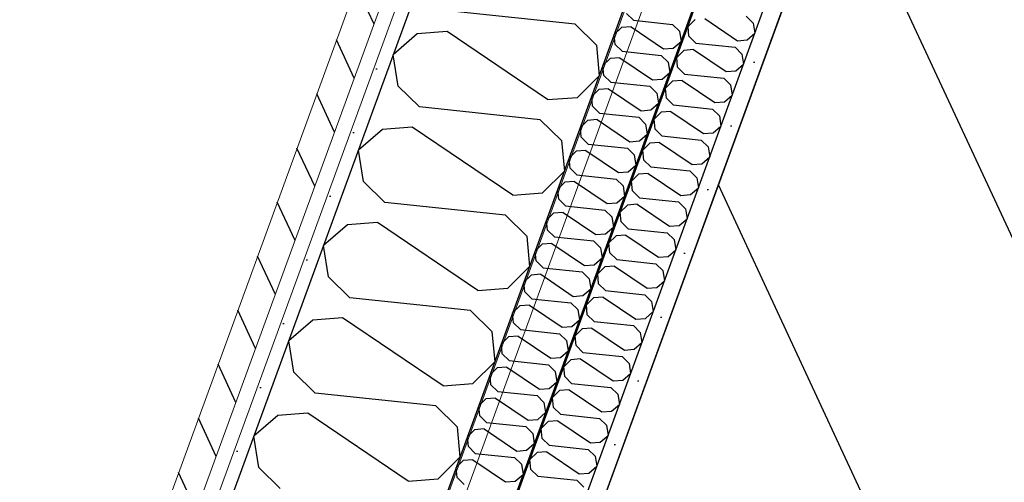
# Model space of a CAD drawing. Header units: millimetres. Extents: x 112481703 to 112588235, y 1264638581 to 1264713486.
# Tile 323 of 487: x 112574017 to 112574743, y 1264680447 to 1264680788. Entities that reach past the tile are written whole.
import ezdxf
from ezdxf.enums import TextEntityAlignment as Align

# ---------------------------------------------------------------- set-up
doc = ezdxf.new("R2010")
doc.units = ezdxf.units.MM
doc.header["$LTSCALE"] = 0.5
doc.header["$MEASUREMENT"] = 0
doc.linetypes.add('PLINE', pattern=[0])
for name, color, linetype, lineweight in [('235- Utvendig kledning og overflate', 7, 'Continuous', 0), ('236- Innvendig kledning og overflate', 7, 'Continuous', 0), ('262- Taktekking', 7, 'Continuous', 0)]:
    doc.layers.add(name, color=color, linetype=linetype, lineweight=lineweight)
for name, color, linetype in [('862- M___Nettoareal', 7, 'Continuous'), ('862- M___Nettoareal (1-100)', 7, 'Continuous'), ('862- M___Nettoareal(Polylinje)', 7, 'Continuous'), ('LA_farge_dekke_asfalt2', 7, 'Continuous'), ('Yttervegger.A225', 7, 'Continuous'), ('Yttervegger.A225 (Skravur)', 7, 'Continuous')]:
    doc.layers.add(name, color=color, linetype=linetype)
doc.styles.add('GENERATED_STYLE_1', font='arial.ttf')
pattern_1 = [(249.956, (112557650, 1264717795), (-81.357, 29.68231), [0, -50]), (249.956, (112557682.11, 1264717756.67), (-81.357, 29.68231), [0, -50])]

# ---------------------------------------------------------------- blocks, each defined once
blk = doc.blocks.new('Korridor_14_9', base_point=(112576467.69, 1264681824.89))
at = {"layer": '862- M___Nettoareal(Polylinje)', "linetype": 'PLINE', "flags": 128}
blk.add_lwpolyline([(112572601.77, 1264674908.62), (112573784.51, 1264674477.11), (112574626.15, 1264676783.97), (112575767.2, 1264676367.67), (112576177.67, 1264676217.91), (112577188.97, 1264678989.83), (112578571.29, 1264682778.66), (112579511.2, 1264685354.88), (112580089.16, 1264686939.02), (112578574.08, 1264687491.78), (112577945.57, 1264685769.06), (112576575.95, 1264686268.75), (112573384.41, 1264677520.97), (112565766.91, 1264680300.14), (112564833.5, 1264677741.73), (112566533.44, 1264677121.53), (112567763.15, 1264676672.88), (112567763.5, 1264676673.82), (112569134.12, 1264676173.76)], close=True, dxfattribs=at)
blk = doc.blocks.new('*X107', base_point=(112557650, 1264717795))
at = {"layer": 'Yttervegger.A225 (Skravur)', "linetype": 'PLINE'}
for p, q in [((112574426.3, 1264680784.39), (112574337.31, 1264680793.75)), ((112574331.91, 1264680778.98), (112574309.95, 1264680777.28)), ((112574406.03, 1264680728.83), (112574331.91, 1264680778.98)), ((112574426.3, 1264680784.39), (112574442.01, 1264680768.94)), ((112574309.95, 1264680777.28), (112574292.23, 1264680761.98)), ((112574442.01, 1264680768.94), (112574444.09, 1264680746.42)), ((112574295.94, 1264680738.86), (112574292.23, 1264680761.98)), ((112574428, 1264680730.53), (112574444.09, 1264680746.42)), ((112574311.65, 1264680723.42), (112574295.94, 1264680738.86)), ((112574406.03, 1264680728.83), (112574428, 1264680730.53)), ((112574400.64, 1264680714.05), (112574311.65, 1264680723.42)), ((112574400.64, 1264680714.05), (112574416.35, 1264680698.61)), ((112574284.29, 1264680706.94), (112574266.57, 1264680691.65)), ((112574306.25, 1264680708.64), (112574284.29, 1264680706.94)), ((112574380.37, 1264680658.5), (112574306.25, 1264680708.64)), ((112574416.35, 1264680698.61), (112574418.43, 1264680676.09)), ((112574270.28, 1264680668.53), (112574266.57, 1264680691.65)), ((112574402.34, 1264680660.2), (112574418.43, 1264680676.09)), ((112574285.99, 1264680653.09), (112574270.28, 1264680668.53)), ((112574380.37, 1264680658.5), (112574402.34, 1264680660.2)), ((112574374.98, 1264680643.72), (112574285.99, 1264680653.09)), ((112574374.98, 1264680643.72), (112574390.69, 1264680628.28)), ((112574258.63, 1264680636.61), (112574240.91, 1264680621.32)), ((112574280.59, 1264680638.31), (112574258.63, 1264680636.61)), ((112574354.71, 1264680588.17), (112574280.59, 1264680638.31)), ((112574390.69, 1264680628.28), (112574392.77, 1264680605.76)), ((112574244.62, 1264680598.2), (112574240.91, 1264680621.32)), ((112574376.68, 1264680589.86), (112574392.77, 1264680605.76)), ((112574260.33, 1264680582.76), (112574244.62, 1264680598.2)), ((112574354.71, 1264680588.17), (112574376.68, 1264680589.86)), ((112574349.32, 1264680573.39), (112574260.33, 1264680582.76)), ((112574254.93, 1264680567.98), (112574232.97, 1264680566.28)), ((112574329.05, 1264680517.83), (112574254.93, 1264680567.98)), ((112574349.32, 1264680573.39), (112574365.03, 1264680557.95)), ((112574232.97, 1264680566.28), (112574215.25, 1264680550.98)), ((112574365.03, 1264680557.95), (112574367.11, 1264680535.42)), ((112574218.96, 1264680527.86), (112574215.25, 1264680550.98)), ((112574351.01, 1264680519.53), (112574367.11, 1264680535.42)), ((112574234.67, 1264680512.42), (112574218.96, 1264680527.86)), ((112574329.05, 1264680517.83), (112574351.01, 1264680519.53)), ((112574323.66, 1264680503.06), (112574234.67, 1264680512.42)), ((112574323.66, 1264680503.06), (112574339.37, 1264680487.61)), ((112574207.31, 1264680495.95), (112574189.59, 1264680480.65)), ((112574229.27, 1264680497.65), (112574207.31, 1264680495.95)), ((112574303.39, 1264680447.5), (112574229.27, 1264680497.65)), ((112574339.37, 1264680487.61), (112574341.45, 1264680465.09)), ((112574193.3, 1264680457.53), (112574189.59, 1264680480.65)), ((112574325.35, 1264680449.2), (112574341.45, 1264680465.09)), ((112574209.01, 1264680442.09), (112574193.3, 1264680457.53)), ((112574303.39, 1264680447.5), (112574325.35, 1264680449.2))]:
    blk.add_line(p, q, dxfattribs=at)
blk = doc.blocks.new('*X568', base_point=(112557650, 1264717795))
at = {"layer": 'Yttervegger.A225 (Skravur)', "linetype": 'PLINE'}
for p, q in [((112574514.76, 1264680788), (112574509.54, 1264680782.85)), ((112574521.89, 1264680788.56), (112574545.93, 1264680772.29)), ((112574552.5, 1264680790.31), (112574557.59, 1264680785.3)), ((112574557.59, 1264680785.3), (112574558.8, 1264680777.8)), ((112574510.22, 1264680775.55), (112574509.54, 1264680782.85)), ((112574515.31, 1264680770.54), (112574510.22, 1264680775.55)), ((112574545.93, 1264680772.29), (112574553.05, 1264680772.84)), ((112574553.05, 1264680772.84), (112574558.8, 1264680777.8)), ((112574506.44, 1264680765.19), (112574501.22, 1264680760.04)), ((112574513.56, 1264680765.75), (112574506.44, 1264680765.19)), ((112574513.56, 1264680765.75), (112574537.6, 1264680749.48)), ((112574515.31, 1264680770.54), (112574544.18, 1264680767.5)), ((112574544.18, 1264680767.5), (112574549.27, 1264680762.49)), ((112574501.9, 1264680752.74), (112574501.22, 1264680760.04)), ((112574549.27, 1264680762.49), (112574550.47, 1264680754.99)), ((112574506.99, 1264680747.73), (112574501.9, 1264680752.74)), ((112574537.6, 1264680749.48), (112574544.73, 1264680750.03)), ((112574544.73, 1264680750.03), (112574550.47, 1264680754.99)), ((112574498.12, 1264680742.38), (112574492.9, 1264680737.23)), ((112574505.24, 1264680742.93), (112574498.12, 1264680742.38)), ((112574505.24, 1264680742.93), (112574529.28, 1264680726.67)), ((112574506.99, 1264680747.73), (112574535.85, 1264680744.69)), ((112574535.85, 1264680744.69), (112574540.95, 1264680739.68)), ((112574493.57, 1264680729.92), (112574492.9, 1264680737.23)), ((112574540.95, 1264680739.68), (112574542.15, 1264680732.18)), ((112574498.67, 1264680724.92), (112574493.57, 1264680729.92)), ((112574529.28, 1264680726.67), (112574536.4, 1264680727.22)), ((112574536.4, 1264680727.22), (112574542.15, 1264680732.18)), ((112574496.92, 1264680720.12), (112574489.8, 1264680719.57)), ((112574496.92, 1264680720.12), (112574520.96, 1264680703.86)), ((112574498.67, 1264680724.92), (112574527.53, 1264680721.88)), ((112574527.53, 1264680721.88), (112574532.63, 1264680716.87)), ((112574489.8, 1264680719.57), (112574484.58, 1264680714.42)), ((112574485.25, 1264680707.11), (112574484.58, 1264680714.42)), ((112574532.63, 1264680716.87), (112574533.83, 1264680709.37)), ((112574490.35, 1264680702.11), (112574485.25, 1264680707.11)), ((112574528.08, 1264680704.41), (112574533.83, 1264680709.37)), ((112574490.35, 1264680702.11), (112574519.21, 1264680699.07)), ((112574519.21, 1264680699.07), (112574524.3, 1264680694.06)), ((112574520.96, 1264680703.86), (112574528.08, 1264680704.41)), ((112574481.47, 1264680696.76), (112574476.25, 1264680691.61)), ((112574476.93, 1264680684.3), (112574476.25, 1264680691.61)), ((112574488.6, 1264680697.31), (112574481.47, 1264680696.76)), ((112574488.6, 1264680697.31), (112574512.64, 1264680681.05)), ((112574524.3, 1264680694.06), (112574525.51, 1264680686.56)), ((112574482.02, 1264680679.3), (112574476.93, 1264680684.3)), ((112574519.76, 1264680681.6), (112574525.51, 1264680686.56)), ((112574482.02, 1264680679.3), (112574510.89, 1264680676.26)), ((112574510.89, 1264680676.26), (112574515.98, 1264680671.25)), ((112574512.64, 1264680681.05), (112574519.76, 1264680681.6)), ((112574473.15, 1264680673.95), (112574467.93, 1264680668.8)), ((112574480.28, 1264680674.5), (112574473.15, 1264680673.95)), ((112574480.28, 1264680674.5), (112574504.31, 1264680658.24)), ((112574515.98, 1264680671.25), (112574517.19, 1264680663.75)), ((112574468.61, 1264680661.49), (112574467.93, 1264680668.8)), ((112574511.44, 1264680658.79), (112574517.19, 1264680663.75)), ((112574473.7, 1264680656.49), (112574468.61, 1264680661.49)), ((112574473.7, 1264680656.49), (112574502.57, 1264680653.45)), ((112574504.31, 1264680658.24), (112574511.44, 1264680658.79)), ((112574464.83, 1264680651.14), (112574459.61, 1264680645.99)), ((112574471.95, 1264680651.69), (112574464.83, 1264680651.14)), ((112574471.95, 1264680651.69), (112574495.99, 1264680635.43)), ((112574502.57, 1264680653.45), (112574507.66, 1264680648.44)), ((112574507.66, 1264680648.44), (112574508.86, 1264680640.94)), ((112574460.29, 1264680638.68), (112574459.61, 1264680645.99)), ((112574503.11, 1264680635.98), (112574508.86, 1264680640.94)), ((112574465.38, 1264680633.67), (112574460.29, 1264680638.68)), ((112574465.38, 1264680633.67), (112574494.24, 1264680630.64)), ((112574495.99, 1264680635.43), (112574503.11, 1264680635.98)), ((112574456.51, 1264680628.33), (112574451.29, 1264680623.18)), ((112574463.63, 1264680628.88), (112574456.51, 1264680628.33)), ((112574463.63, 1264680628.88), (112574487.67, 1264680612.62)), ((112574494.24, 1264680630.64), (112574499.34, 1264680625.63)), ((112574499.34, 1264680625.63), (112574500.54, 1264680618.13)), ((112574451.96, 1264680615.87), (112574451.29, 1264680623.18)), ((112574457.06, 1264680610.86), (112574451.96, 1264680615.87)), ((112574487.67, 1264680612.62), (112574494.79, 1264680613.17)), ((112574494.79, 1264680613.17), (112574500.54, 1264680618.13)), ((112574448.19, 1264680605.52), (112574442.97, 1264680600.37)), ((112574455.31, 1264680606.07), (112574448.19, 1264680605.52)), ((112574455.31, 1264680606.07), (112574479.35, 1264680589.81)), ((112574457.06, 1264680610.86), (112574485.92, 1264680607.83)), ((112574485.92, 1264680607.83), (112574491.02, 1264680602.82)), ((112574443.64, 1264680593.06), (112574442.97, 1264680600.37)), ((112574491.02, 1264680602.82), (112574492.22, 1264680595.32)), ((112574448.73, 1264680588.05), (112574443.64, 1264680593.06)), ((112574479.35, 1264680589.81), (112574486.47, 1264680590.36)), ((112574486.47, 1264680590.36), (112574492.22, 1264680595.32)), ((112574439.86, 1264680582.71), (112574434.64, 1264680577.56)), ((112574446.99, 1264680583.26), (112574439.86, 1264680582.71)), ((112574446.99, 1264680583.26), (112574471.03, 1264680567)), ((112574448.73, 1264680588.05), (112574477.6, 1264680585.02)), ((112574477.6, 1264680585.02), (112574482.69, 1264680580.01)), ((112574435.32, 1264680570.25), (112574434.64, 1264680577.56)), ((112574482.69, 1264680580.01), (112574483.9, 1264680572.51)), ((112574440.41, 1264680565.24), (112574435.32, 1264680570.25)), ((112574471.03, 1264680567), (112574478.15, 1264680567.55)), ((112574478.15, 1264680567.55), (112574483.9, 1264680572.51)), ((112574438.66, 1264680560.45), (112574431.54, 1264680559.9)), ((112574438.66, 1264680560.45), (112574462.7, 1264680544.19)), ((112574440.41, 1264680565.24), (112574469.28, 1264680562.21)), ((112574469.28, 1264680562.21), (112574474.37, 1264680557.2)), ((112574431.54, 1264680559.9), (112574426.32, 1264680554.75)), ((112574427, 1264680547.44), (112574426.32, 1264680554.75)), ((112574474.37, 1264680557.2), (112574475.57, 1264680549.7)), ((112574432.09, 1264680542.43), (112574427, 1264680547.44)), ((112574469.83, 1264680544.74), (112574475.57, 1264680549.7)), ((112574432.09, 1264680542.43), (112574460.95, 1264680539.39)), ((112574460.95, 1264680539.39), (112574466.05, 1264680534.39)), ((112574462.7, 1264680544.19), (112574469.83, 1264680544.74)), ((112574423.22, 1264680537.09), (112574418, 1264680531.93)), ((112574418.67, 1264680524.63), (112574418, 1264680531.93)), ((112574430.34, 1264680537.64), (112574423.22, 1264680537.09)), ((112574430.34, 1264680537.64), (112574454.38, 1264680521.38)), ((112574466.05, 1264680534.39), (112574467.25, 1264680526.89)), ((112574423.77, 1264680519.62), (112574418.67, 1264680524.63)), ((112574461.5, 1264680521.93), (112574467.25, 1264680526.89)), ((112574423.77, 1264680519.62), (112574452.63, 1264680516.58)), ((112574452.63, 1264680516.58), (112574457.73, 1264680511.58)), ((112574454.38, 1264680521.38), (112574461.5, 1264680521.93)), ((112574414.9, 1264680514.28), (112574409.68, 1264680509.12)), ((112574422.02, 1264680514.83), (112574414.9, 1264680514.28)), ((112574422.02, 1264680514.83), (112574446.06, 1264680498.57)), ((112574457.73, 1264680511.58), (112574458.93, 1264680504.08)), ((112574410.35, 1264680501.82), (112574409.68, 1264680509.12)), ((112574453.18, 1264680499.12), (112574458.93, 1264680504.08)), ((112574415.45, 1264680496.81), (112574410.35, 1264680501.82)), ((112574415.45, 1264680496.81), (112574444.31, 1264680493.77)), ((112574446.06, 1264680498.57), (112574453.18, 1264680499.12)), ((112574406.58, 1264680491.47), (112574401.35, 1264680486.31)), ((112574413.7, 1264680492.02), (112574406.58, 1264680491.47)), ((112574413.7, 1264680492.02), (112574437.74, 1264680475.76)), ((112574444.31, 1264680493.77), (112574449.4, 1264680488.77)), ((112574449.4, 1264680488.77), (112574450.61, 1264680481.27)), ((112574402.03, 1264680479.01), (112574401.35, 1264680486.31)), ((112574444.86, 1264680476.31), (112574450.61, 1264680481.27)), ((112574407.12, 1264680474), (112574402.03, 1264680479.01)), ((112574407.12, 1264680474), (112574435.99, 1264680470.96)), ((112574437.74, 1264680475.76), (112574444.86, 1264680476.31)), ((112574398.25, 1264680468.66), (112574393.03, 1264680463.5)), ((112574405.38, 1264680469.21), (112574398.25, 1264680468.66)), ((112574405.38, 1264680469.21), (112574429.41, 1264680452.94)), ((112574435.99, 1264680470.96), (112574441.08, 1264680465.95)), ((112574441.08, 1264680465.95), (112574442.29, 1264680458.46)), ((112574393.71, 1264680456.2), (112574393.03, 1264680463.5)), ((112574398.8, 1264680451.19), (112574393.71, 1264680456.2)), ((112574429.41, 1264680452.94), (112574436.54, 1264680453.5)), ((112574436.54, 1264680453.5), (112574442.29, 1264680458.46)), ((112574398.8, 1264680451.19), (112574427.67, 1264680448.15)), ((112574427.67, 1264680448.15), (112574432.76, 1264680443.14))]:
    blk.add_line(p, q, dxfattribs=at)
blk = doc.blocks.new('*X572', base_point=(112557650, 1264717795))
at = {"layer": 'Yttervegger.A225 (Skravur)', "linetype": 'PLINE'}
for p, q in [((112574469.28, 1264680787.33), (112574464.19, 1264680792.34)), ((112574469.28, 1264680787.33), (112574498.14, 1264680784.29)), ((112574460.41, 1264680781.99), (112574455.19, 1264680776.83)), ((112574467.53, 1264680782.54), (112574460.41, 1264680781.99)), ((112574467.53, 1264680782.54), (112574491.57, 1264680766.28)), ((112574498.14, 1264680784.29), (112574503.24, 1264680779.29)), ((112574503.24, 1264680779.29), (112574504.44, 1264680771.79)), ((112574455.86, 1264680769.53), (112574455.19, 1264680776.83)), ((112574498.69, 1264680766.83), (112574504.44, 1264680771.79)), ((112574460.96, 1264680764.52), (112574455.86, 1264680769.53)), ((112574460.96, 1264680764.52), (112574489.82, 1264680761.48)), ((112574491.57, 1264680766.28), (112574498.69, 1264680766.83)), ((112574452.09, 1264680759.18), (112574446.87, 1264680754.02)), ((112574459.21, 1264680759.73), (112574452.09, 1264680759.18)), ((112574459.21, 1264680759.73), (112574483.25, 1264680743.47)), ((112574489.82, 1264680761.48), (112574494.92, 1264680756.48)), ((112574494.92, 1264680756.48), (112574496.12, 1264680748.98)), ((112574447.54, 1264680746.72), (112574446.87, 1264680754.02)), ((112574490.37, 1264680744.02), (112574496.12, 1264680748.98)), ((112574452.64, 1264680741.71), (112574447.54, 1264680746.72)), ((112574452.64, 1264680741.71), (112574481.5, 1264680738.67)), ((112574483.25, 1264680743.47), (112574490.37, 1264680744.02)), ((112574443.77, 1264680736.37), (112574438.54, 1264680731.21)), ((112574450.89, 1264680736.92), (112574443.77, 1264680736.37)), ((112574450.89, 1264680736.92), (112574474.93, 1264680720.66)), ((112574481.5, 1264680738.67), (112574486.59, 1264680733.66)), ((112574439.22, 1264680723.91), (112574438.54, 1264680731.21)), ((112574486.59, 1264680733.66), (112574487.8, 1264680726.17)), ((112574444.31, 1264680718.9), (112574439.22, 1264680723.91)), ((112574474.93, 1264680720.66), (112574482.05, 1264680721.21)), ((112574482.05, 1264680721.21), (112574487.8, 1264680726.17)), ((112574435.44, 1264680713.56), (112574430.22, 1264680708.4)), ((112574442.57, 1264680714.11), (112574435.44, 1264680713.56)), ((112574442.57, 1264680714.11), (112574466.6, 1264680697.84)), ((112574444.31, 1264680718.9), (112574473.18, 1264680715.86)), ((112574473.18, 1264680715.86), (112574478.27, 1264680710.85)), ((112574430.9, 1264680701.1), (112574430.22, 1264680708.4)), ((112574478.27, 1264680710.85), (112574479.48, 1264680703.36)), ((112574435.99, 1264680696.09), (112574430.9, 1264680701.1)), ((112574466.6, 1264680697.84), (112574473.73, 1264680698.4)), ((112574473.73, 1264680698.4), (112574479.48, 1264680703.36)), ((112574434.24, 1264680691.3), (112574427.12, 1264680690.75)), ((112574434.24, 1264680691.3), (112574458.28, 1264680675.03)), ((112574435.99, 1264680696.09), (112574464.86, 1264680693.05)), ((112574464.86, 1264680693.05), (112574469.95, 1264680688.04)), ((112574427.12, 1264680690.75), (112574421.9, 1264680685.59)), ((112574422.58, 1264680678.29), (112574421.9, 1264680685.59)), ((112574469.95, 1264680688.04), (112574471.15, 1264680680.55)), ((112574427.67, 1264680673.28), (112574422.58, 1264680678.29)), ((112574465.4, 1264680675.59), (112574471.15, 1264680680.55)), ((112574427.67, 1264680673.28), (112574456.53, 1264680670.24)), ((112574456.53, 1264680670.24), (112574461.63, 1264680665.23)), ((112574458.28, 1264680675.03), (112574465.4, 1264680675.59)), ((112574418.8, 1264680667.94), (112574413.58, 1264680662.78)), ((112574414.25, 1264680655.48), (112574413.58, 1264680662.78)), ((112574425.92, 1264680668.49), (112574418.8, 1264680667.94)), ((112574425.92, 1264680668.49), (112574449.96, 1264680652.22)), ((112574461.63, 1264680665.23), (112574462.83, 1264680657.74)), ((112574419.35, 1264680650.47), (112574414.25, 1264680655.48)), ((112574457.08, 1264680652.77), (112574462.83, 1264680657.74)), ((112574419.35, 1264680650.47), (112574448.21, 1264680647.43)), ((112574448.21, 1264680647.43), (112574453.31, 1264680642.42)), ((112574449.96, 1264680652.22), (112574457.08, 1264680652.77)), ((112574410.48, 1264680645.13), (112574405.26, 1264680639.97)), ((112574405.93, 1264680632.67), (112574405.26, 1264680639.97)), ((112574417.6, 1264680645.68), (112574410.48, 1264680645.13)), ((112574417.6, 1264680645.68), (112574441.64, 1264680629.41)), ((112574453.31, 1264680642.42), (112574454.51, 1264680634.93)), ((112574448.76, 1264680629.96), (112574454.51, 1264680634.93)), ((112574411.03, 1264680627.66), (112574405.93, 1264680632.67)), ((112574411.03, 1264680627.66), (112574439.89, 1264680624.62)), ((112574441.64, 1264680629.41), (112574448.76, 1264680629.96)), ((112574402.15, 1264680622.31), (112574396.93, 1264680617.16)), ((112574409.28, 1264680622.87), (112574402.15, 1264680622.31)), ((112574409.28, 1264680622.87), (112574433.32, 1264680606.6)), ((112574439.89, 1264680624.62), (112574444.98, 1264680619.61)), ((112574444.98, 1264680619.61), (112574446.19, 1264680612.11)), ((112574397.61, 1264680609.86), (112574396.93, 1264680617.16)), ((112574440.44, 1264680607.15), (112574446.19, 1264680612.11)), ((112574402.7, 1264680604.85), (112574397.61, 1264680609.86)), ((112574402.7, 1264680604.85), (112574431.57, 1264680601.81)), ((112574433.32, 1264680606.6), (112574440.44, 1264680607.15)), ((112574393.83, 1264680599.5), (112574388.61, 1264680594.35)), ((112574400.95, 1264680600.06), (112574393.83, 1264680599.5)), ((112574400.95, 1264680600.06), (112574424.99, 1264680583.79)), ((112574431.57, 1264680601.81), (112574436.66, 1264680596.8)), ((112574436.66, 1264680596.8), (112574437.86, 1264680589.3)), ((112574389.29, 1264680587.05), (112574388.61, 1264680594.35)), ((112574432.12, 1264680584.34), (112574437.86, 1264680589.3)), ((112574394.38, 1264680582.04), (112574389.29, 1264680587.05)), ((112574394.38, 1264680582.04), (112574423.24, 1264680579)), ((112574424.99, 1264680583.79), (112574432.12, 1264680584.34)), ((112574385.51, 1264680576.69), (112574380.29, 1264680571.54)), ((112574392.63, 1264680577.24), (112574385.51, 1264680576.69)), ((112574392.63, 1264680577.24), (112574416.67, 1264680560.98)), ((112574423.24, 1264680579), (112574428.34, 1264680573.99)), ((112574380.96, 1264680564.23), (112574380.29, 1264680571.54)), ((112574428.34, 1264680573.99), (112574429.54, 1264680566.49)), ((112574386.06, 1264680559.23), (112574380.96, 1264680564.23)), ((112574416.67, 1264680560.98), (112574423.79, 1264680561.53)), ((112574423.79, 1264680561.53), (112574429.54, 1264680566.49)), ((112574377.19, 1264680553.88), (112574371.97, 1264680548.73)), ((112574384.31, 1264680554.43), (112574377.19, 1264680553.88)), ((112574384.31, 1264680554.43), (112574408.35, 1264680538.17)), ((112574386.06, 1264680559.23), (112574414.92, 1264680556.19)), ((112574414.92, 1264680556.19), (112574420.02, 1264680551.18)), ((112574372.64, 1264680541.42), (112574371.97, 1264680548.73)), ((112574420.02, 1264680551.18), (112574421.22, 1264680543.68)), ((112574377.74, 1264680536.42), (112574372.64, 1264680541.42)), ((112574408.35, 1264680538.17), (112574415.47, 1264680538.72)), ((112574415.47, 1264680538.72), (112574421.22, 1264680543.68)), ((112574375.99, 1264680531.62), (112574368.87, 1264680531.07)), ((112574375.99, 1264680531.62), (112574400.03, 1264680515.36)), ((112574377.74, 1264680536.42), (112574406.6, 1264680533.38)), ((112574406.6, 1264680533.38), (112574411.69, 1264680528.37)), ((112574368.87, 1264680531.07), (112574363.64, 1264680525.92)), ((112574364.32, 1264680518.61), (112574363.64, 1264680525.92)), ((112574411.69, 1264680528.37), (112574412.9, 1264680520.87)), ((112574369.41, 1264680513.61), (112574364.32, 1264680518.61)), ((112574407.15, 1264680515.91), (112574412.9, 1264680520.87)), ((112574369.41, 1264680513.61), (112574398.28, 1264680510.57)), ((112574398.28, 1264680510.57), (112574403.37, 1264680505.56)), ((112574400.03, 1264680515.36), (112574407.15, 1264680515.91)), ((112574360.54, 1264680508.26), (112574355.32, 1264680503.11)), ((112574356, 1264680495.8), (112574355.32, 1264680503.11)), ((112574367.67, 1264680508.81), (112574360.54, 1264680508.26)), ((112574367.67, 1264680508.81), (112574391.7, 1264680492.55)), ((112574403.37, 1264680505.56), (112574404.58, 1264680498.06)), ((112574361.09, 1264680490.79), (112574356, 1264680495.8)), ((112574398.83, 1264680493.1), (112574404.58, 1264680498.06)), ((112574361.09, 1264680490.79), (112574389.96, 1264680487.76)), ((112574389.96, 1264680487.76), (112574395.05, 1264680482.75)), ((112574391.7, 1264680492.55), (112574398.83, 1264680493.1)), ((112574352.22, 1264680485.45), (112574347, 1264680480.3)), ((112574359.34, 1264680486), (112574352.22, 1264680485.45)), ((112574359.34, 1264680486), (112574383.38, 1264680469.74)), ((112574395.05, 1264680482.75), (112574396.25, 1264680475.25)), ((112574347.68, 1264680472.99), (112574347, 1264680480.3)), ((112574390.5, 1264680470.29), (112574396.25, 1264680475.25)), ((112574352.77, 1264680467.98), (112574347.68, 1264680472.99)), ((112574352.77, 1264680467.98), (112574381.63, 1264680464.95)), ((112574383.38, 1264680469.74), (112574390.5, 1264680470.29)), ((112574343.9, 1264680462.64), (112574338.68, 1264680457.49)), ((112574351.02, 1264680463.19), (112574343.9, 1264680462.64)), ((112574351.02, 1264680463.19), (112574375.06, 1264680446.93)), ((112574381.63, 1264680464.95), (112574386.73, 1264680459.94)), ((112574386.73, 1264680459.94), (112574387.93, 1264680452.44)), ((112574339.35, 1264680450.18), (112574338.68, 1264680457.49)), ((112574382.18, 1264680447.48), (112574387.93, 1264680452.44)), ((112574344.45, 1264680445.17), (112574339.35, 1264680450.18)), ((112574375.06, 1264680446.93), (112574382.18, 1264680447.48))]:
    blk.add_line(p, q, dxfattribs=at)
blk = doc.blocks.new('Label_66', base_point=(112575977.64, 1264679797.96))
at = {"layer": '862- M___Nettoareal (1-100)', "char_height": 200, "attachment_point": 1, "rotation": 249.95599, "style": 'GENERATED_STYLE_1'}
for s, insert in [('\\A1;{\\pql;\\pt0,241000;\\fArial|b0|i0|c0|p0;\\W1.000000;57,9\\fArial|b0|i0|c0|p0;\\W1.000000;\\A1{\\H.66x;\\S^  ;}\\fArial|b0|i0|c0|p0;\\W1.000000; m\\fArial|b0|i0|c0|p0;\\W1.000000;\\A1{\\H.66x;\\S2^  ;}\\fArial|b0|i0|c0|p0;\\W1.000000;\\fArial|b0|i0|c0|p0;\\W1.000000;\\fArial|b0|i0|c0|p0;\\W1.000000;\\fArial|b0|i0|c0|p0;\\W1.000000;\\fArial|b0|i0|c0|p0;\\W1.000000;\\fArial|b0|i0|c0|p0;\\W1.000000;\\fArial|b0|i0|c0|p0;\\W1.000000;\\A1{\\H.66x;\\S^  ;}\\fArial|b0|i0|c0|p0;\\W1.000000;\\fArial|b0|i0|c0|p0;\\W1.000000;\\A1{\\H.66x;\\S^  ;}\\fArial|b0|i0|c0|p0;\\W1.000000;\\fArial|b0|i0|c0|p0;\\W1.000000;\\fArial|b0|i0|c0|p0;\\W1.000000;\\fArial|b0|i0|c0|p0;\\W1.000000;\\fArial|b0|i0|c0|p0;\\W1.000000;\\fArial|b0|i0|c0|p0;\\W1.000000;\\fArial|b0|i0|c0|p0;\\W1.000000;\\A1{\\H.66x;\\S^  ;}\\fArial|b0|i0|c0|p0;\\W1.000000;\\fArial|b0|i0|c0|p0;\\W1.000000;\\A1{\\H.66x;\\S^  ;}\\fArial|b0|i0|c0|p0;\\W1.000000;\\fArial|b0|i0|c0|p0;\\W1.000000;\\fArial|b0|i0|c0|p0;\\W1.000000;\\fArial|b0|i0|c0|p0;\\W1.000000;\\fArial|b0|i0|c0|p0;\\W1.000000;\\fArial|b0|i0|c0|p0;\\W1.000000;\\fArial|b0|i0|c0|p0;\\W1.000000;\\A1{\\H.66x;\\S^  ;}\\fArial|b0|i0|c0|p0;\\W1.000000;\\fArial|b0|i0|c0|p0;\\W1.000000;\\A1{\\H.66x;\\S^  ;}\\fArial|b0|i0|c0|p0;\\W1.000000;\\fArial|b0|i0|c0|p0;\\W1.000000;\\fArial|b0|i0|c0|p0;\\W1.000000;\\fArial|b0|i0|c0|p0;\\W1.000000;\\fArial|b0|i0|c0|p0;\\W1.000000;\\fArial|b0|i0|c0|p0;\\W1.000000;\\fArial|b0|i0|c0|p0;\\W1.000000;\\A1{\\H.66x;\\S^  ;}\\fArial|b0|i0|c0|p0;\\W1.000000;\\fArial|b0|i0|c0|p0;\\W1.000000;\\A1{\\H.66x;\\S^  ;}\\fArial|b0|i0|c0|p0;\\W1.000000;\\fArial|b0|i0|c0|p0;\\W1.000000;\\fArial|b0|i0|c0|p0;\\W1.000000;\\fArial|b0|i0|c0|p0;\\W1.000000;\\fArial|b0|i0|c0|p0;\\W1.000000;\\fArial|b0|i0|c0|p0;\\W1.000000;\\fArial|b0|i0|c0|p0;\\W1.000000;\\fArial|b0|i0|c0|p0;\\W1.000000;}', (112575948.14, 1264680317.3)), ('\\A1;{\\pql;\\pt0,241000;\\fArial|b0|i0|c0|p0;\\W1.000000;Korridor\\fArial|b0|i0|c0|p0;\\W1.000000;\\A1{\\H.66x;\\S^  ;}\\fArial|b0|i0|c0|p0;\\W1.000000;\\fArial|b0|i0|c0|p0;\\W1.000000;\\A1{\\H.66x;\\S^  ;}\\fArial|b0|i0|c0|p0;\\W1.000000;\\fArial|b0|i0|c0|p0;\\W1.000000;\\fArial|b0|i0|c0|p0;\\W1.000000;\\fArial|b0|i0|c0|p0;\\W1.000000;\\fArial|b0|i0|c0|p0;\\W1.000000;\\fArial|b0|i0|c0|p0;\\W1.000000;\\fArial|b0|i0|c0|p0;\\W1.000000;\\A1{\\H.66x;\\S^  ;}\\fArial|b0|i0|c0|p0;\\W1.000000;\\fArial|b0|i0|c0|p0;\\W1.000000;\\A1{\\H.66x;\\S^  ;}\\fArial|b0|i0|c0|p0;\\W1.000000;\\fArial|b0|i0|c0|p0;\\W1.000000;\\fArial|b0|i0|c0|p0;\\W1.000000;\\fArial|b0|i0|c0|p0;\\W1.000000;\\fArial|b0|i0|c0|p0;\\W1.000000;\\fArial|b0|i0|c0|p0;\\W1.000000;\\fArial|b0|i0|c0|p0;\\W1.000000;\\A1{\\H.66x;\\S^  ;}\\fArial|b0|i0|c0|p0;\\W1.000000;\\fArial|b0|i0|c0|p0;\\W1.000000;\\A1{\\H.66x;\\S^  ;}\\fArial|b0|i0|c0|p0;\\W1.000000;\\fArial|b0|i0|c0|p0;\\W1.000000;\\fArial|b0|i0|c0|p0;\\W1.000000;\\fArial|b0|i0|c0|p0;\\W1.000000;\\fArial|b0|i0|c0|p0;\\W1.000000;\\fArial|b0|i0|c0|p0;\\W1.000000;\\fArial|b0|i0|c0|p0;\\W1.000000;\\A1{\\H.66x;\\S^  ;}\\fArial|b0|i0|c0|p0;\\W1.000000;\\fArial|b0|i0|c0|p0;\\W1.000000;\\A1{\\H.66x;\\S^  ;}\\fArial|b0|i0|c0|p0;\\W1.000000;\\fArial|b0|i0|c0|p0;\\W1.000000;\\fArial|b0|i0|c0|p0;\\W1.000000;\\fArial|b0|i0|c0|p0;\\W1.000000;\\fArial|b0|i0|c0|p0;\\W1.000000;\\fArial|b0|i0|c0|p0;\\W1.000000;\\fArial|b0|i0|c0|p0;\\W1.000000;\\A1{\\H.66x;\\S^  ;}\\fArial|b0|i0|c0|p0;\\W1.000000;\\fArial|b0|i0|c0|p0;\\W1.000000;\\A1{\\H.66x;\\S^  ;}\\fArial|b0|i0|c0|p0;\\W1.000000;\\fArial|b0|i0|c0|p0;\\W1.000000;\\fArial|b0|i0|c0|p0;\\W1.000000;\\fArial|b0|i0|c0|p0;\\W1.000000;\\fArial|b0|i0|c0|p0;\\W1.000000;\\fArial|b0|i0|c0|p0;\\W1.000000;\\fArial|b0|i0|c0|p0;\\W1.000000;\\fArial|b0|i0|c0|p0;\\W1.000000;}', (112576246.07, 1264680208.6)), ('\\A1;{\\pql;\\pt0,241000;\\fArial|b0|i0|c0|p0;\\W1.000000;14\\fArial|b0|i0|c0|p0;\\W1.000000;\\A1{\\H.66x;\\S^  ;}\\fArial|b0|i0|c0|p0;\\W1.000000;\\fArial|b0|i0|c0|p0;\\W1.000000;\\A1{\\H.66x;\\S^  ;}\\fArial|b0|i0|c0|p0;\\W1.000000;\\fArial|b0|i0|c0|p0;\\W1.000000;\\fArial|b0|i0|c0|p0;\\W1.000000;\\fArial|b0|i0|c0|p0;\\W1.000000;\\fArial|b0|i0|c0|p0;\\W1.000000;\\fArial|b0|i0|c0|p0;\\W1.000000;\\fArial|b0|i0|c0|p0;\\W1.000000;\\A1{\\H.66x;\\S^  ;}\\fArial|b0|i0|c0|p0;\\W1.000000;\\fArial|b0|i0|c0|p0;\\W1.000000;\\A1{\\H.66x;\\S^  ;}\\fArial|b0|i0|c0|p0;\\W1.000000;\\fArial|b0|i0|c0|p0;\\W1.000000;\\fArial|b0|i0|c0|p0;\\W1.000000;\\fArial|b0|i0|c0|p0;\\W1.000000;\\fArial|b0|i0|c0|p0;\\W1.000000;\\fArial|b0|i0|c0|p0;\\W1.000000;\\fArial|b0|i0|c0|p0;\\W1.000000;\\A1{\\H.66x;\\S^  ;}\\fArial|b0|i0|c0|p0;\\W1.000000;\\fArial|b0|i0|c0|p0;\\W1.000000;\\A1{\\H.66x;\\S^  ;}\\fArial|b0|i0|c0|p0;\\W1.000000;\\fArial|b0|i0|c0|p0;\\W1.000000;\\fArial|b0|i0|c0|p0;\\W1.000000;\\fArial|b0|i0|c0|p0;\\W1.000000;\\fArial|b0|i0|c0|p0;\\W1.000000;\\fArial|b0|i0|c0|p0;\\W1.000000;\\fArial|b0|i0|c0|p0;\\W1.000000;\\A1{\\H.66x;\\S^  ;}\\fArial|b0|i0|c0|p0;\\W1.000000;\\fArial|b0|i0|c0|p0;\\W1.000000;\\A1{\\H.66x;\\S^  ;}\\fArial|b0|i0|c0|p0;\\W1.000000;\\fArial|b0|i0|c0|p0;\\W1.000000;\\fArial|b0|i0|c0|p0;\\W1.000000;\\fArial|b0|i0|c0|p0;\\W1.000000;\\fArial|b0|i0|c0|p0;\\W1.000000;\\fArial|b0|i0|c0|p0;\\W1.000000;\\fArial|b0|i0|c0|p0;\\W1.000000;\\A1{\\H.66x;\\S^  ;}\\fArial|b0|i0|c0|p0;\\W1.000000;\\fArial|b0|i0|c0|p0;\\W1.000000;\\A1{\\H.66x;\\S^  ;}\\fArial|b0|i0|c0|p0;\\W1.000000;\\fArial|b0|i0|c0|p0;\\W1.000000;\\fArial|b0|i0|c0|p0;\\W1.000000;\\fArial|b0|i0|c0|p0;\\W1.000000;\\fArial|b0|i0|c0|p0;\\W1.000000;\\fArial|b0|i0|c0|p0;\\W1.000000;\\fArial|b0|i0|c0|p0;\\W1.000000;\\fArial|b0|i0|c0|p0;\\W1.000000;}', (112576548.18, 1264680119.67))]:
    blk.add_mtext(s, dxfattribs=dict(at, insert=insert))
at = {"layer": '862- M___Nettoareal (1-100)', "style": 'GENERATED_STYLE_1'}
for tag, p in [('DUMMY_108', (112576000.62, 1264680319.44)), ('DUMMY_107', (112576295.87, 1264680211.72)), ('DUMMY_106', (112576591.13, 1264680104))]:
    blk.add_attdef(tag, text='', height=200, rotation=249.95599, dxfattribs=at).set_placement(p, align=Align.TOP_LEFT)

msp = doc.modelspace()

# ---------------------------------------------------------------- hatches: boundary and pattern name
at = {"layer": '262- Taktekking', "linetype": 'Continuous'}
h = msp.add_hatch(dxfattribs=at)
h.set_pattern_fill('Membran', color=256, style=0, pattern_type=2)
h.set_pattern_definition([(249.956, (112557650, 1264717795), (-65.76007, 23.99193), [])])
h.paths.add_polyline_path([(112574740.5, 1264681415.89), (112574739.56, 1264681416.24), (112573982.1, 1264679340.1), (112573983.04, 1264679339.75)])
at = {"layer": 'LA_farge_dekke_asfalt2', "linetype": 'Continuous'}
h = msp.add_hatch(dxfattribs=at)
h.set_pattern_fill('Murverk', color=256, style=0, pattern_type=2)
h.set_pattern_definition([(294.956, (112557650, 1264717795), (163.1938, 75.94596), [])])
h.paths.add_polyline_path([(112562670.28, 1264672618.44), (112565507.41, 1264680394.81), (112573384.41, 1264677520.97), (112579262.36, 1264693631.99), (112587341.37, 1264690684.44), (112579714.93, 1264669780.94), (112576475.27, 1264670962.9), (112575386.63, 1264667979.01)])
at = {"layer": 'Yttervegger.A225 (Skravur)', "linetype": 'Continuous'}
h = msp.add_hatch(dxfattribs=at)
h.set_pattern_fill('Skrålinjer_1', color=256, style=0, pattern_type=2)
h.set_pattern_definition([(294.95599, (112557650, 1264717795), (27.198964, 12.65766), [])])
h.paths.add_polyline_path([(112574524.43, 1264681494.72), (112574515.04, 1264681498.15), (112573757.58, 1264679422.01), (112573766.97, 1264679418.58), (112573778.25, 1264679414.47), (112574535.71, 1264681490.61)])
h = msp.add_hatch(dxfattribs=at)
h.set_pattern_fill('Prikker_tett', color=256, style=0, pattern_type=2)
h.set_pattern_definition(pattern_1)
h.paths.add_polyline_path([(112574555.43, 1264681483.41), (112574546.04, 1264681486.84), (112573788.58, 1264679410.7), (112573797.98, 1264679407.27)])
msp.add_hatch(color=256, dxfattribs=at).paths.add_polyline_path([(112574694.47, 1264681432.69), (112573937.01, 1264679356.55), (112573937.95, 1264679356.2), (112574695.41, 1264681432.34)])
h = msp.add_hatch(dxfattribs=at)
h.set_pattern_fill('Prikker_tett', color=256, style=0, pattern_type=2)
h.set_pattern_definition(pattern_1)
h.paths.add_polyline_path([(112574706.68, 1264681428.23), (112574695.41, 1264681432.34), (112573937.95, 1264679356.2), (112573949.22, 1264679352.09)])
h = msp.add_hatch(dxfattribs=at)
h.set_pattern_fill('Prikker_tett', color=256, style=0, pattern_type=2)
h.set_pattern_definition(pattern_1)
h.paths.add_polyline_path([(112574040.35, 1264679318.85), (112574797.81, 1264681394.99), (112574785.59, 1264681399.44), (112574028.14, 1264679323.3), (112574030.95, 1264679322.27)])

# ---------------------------------------------------------------- linework, layer by layer
at = {"layer": '235- Utvendig kledning og overflate', "linetype": 'PLINE'}
for p, q in [((112574535.71, 1264681490.61), (112573778.25, 1264679414.47)), ((112574546.04, 1264681486.84), (112573788.58, 1264679410.7))]:
    msp.add_line(p, q, dxfattribs=at)
at = {"layer": '235- Utvendig kledning og overflate', "linetype": 'PLINE', "flags": 128}
msp.add_lwpolyline([(112574515.04, 1264681498.15), (112573757.58, 1264679422.01)], dxfattribs=at)
at = {"layer": '236- Innvendig kledning og overflate', "linetype": 'PLINE'}
msp.add_line((112573937.95, 1264679356.2), (112574695.41, 1264681432.34), dxfattribs=at)
at = {"layer": '236- Innvendig kledning og overflate', "linetype": 'PLINE', "flags": 128}
for points in [[(112574694.47, 1264681432.69), (112573937.01, 1264679356.55)], [(112573949.22, 1264679352.09), (112574706.68, 1264681428.23)]]:
    msp.add_lwpolyline(points, dxfattribs=at)
at = {"layer": 'Yttervegger.A225', "linetype": 'PLINE'}
for p, q in [((112574555.43, 1264681483.41), (112573797.98, 1264679407.27)), ((112573937.01, 1264679356.55), (112574694.47, 1264681432.69)), ((112573982.1, 1264679340.1), (112574739.56, 1264681416.24)), ((112573983.04, 1264679339.75), (112574740.5, 1264681415.89)), ((112574028.14, 1264679323.3), (112574785.59, 1264681399.44))]:
    msp.add_line(p, q, dxfattribs=at)
at = {"layer": 'Yttervegger.A225', "linetype": 'PLINE', "flags": 128}
msp.add_lwpolyline([(112574040.35, 1264679318.85), (112574797.81, 1264681394.99)], dxfattribs=at)

# ---------------------------------------------------------------- block references
at = {"layer": '862- M___Nettoareal', "linetype": 'Continuous'}
msp.add_blockref('Korridor_14_9', (112576467.69, 1264681824.89), dxfattribs=at)
at = {"layer": '862- M___Nettoareal (1-100)', "linetype": 'PLINE'}
msp.add_blockref('Label_66', (112575977.64, 1264679797.96), dxfattribs=at)
at = {"layer": 'Yttervegger.A225'}
for name in ['*X107', '*X572', '*X568']:
    msp.add_blockref(name, (112557650, 1264717795), dxfattribs=at)

doc.saveas('drawing.dxf')
